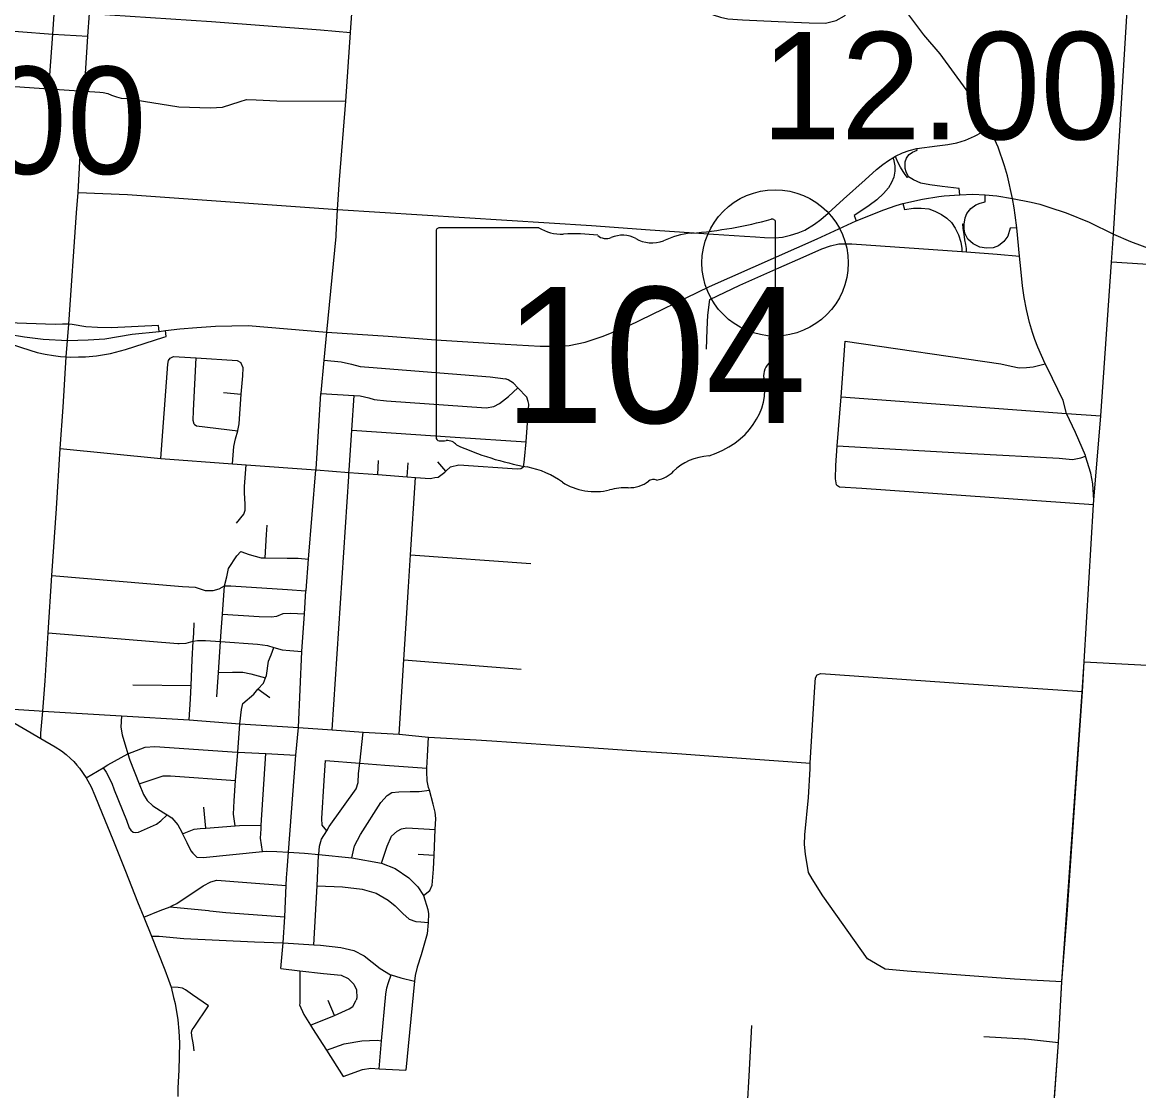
# Model space of a CAD drawing. Extents: x 1729596 to 1934326, y 644115 to 911751.
# Drawn here: x 1837334 to 1848780, y 690393 to 701344 of the extents above; entities that cross this region are included whole.
import ezdxf

# ---------------------------------------------------------------- set-up
doc = ezdxf.new("R2010")
doc.units = 0
for name, color, linetype in [('Default', 7, 'Continuous'), ('GM_X_City_Street', 7, 'Continuous'), ('GM_X_Interchange_Ramps', 7, 'Continuous'), ('GM_X_State_Route', 7, 'Continuous'), ('GM_X_State_Shield', 7, 'Continuous'), ('GM_X_Township', 7, 'Continuous')]:
    doc.layers.add(name, color=color, linetype=linetype)

msp = doc.modelspace()

# ---------------------------------------------------------------- linework, layer by layer
at = {"layer": 'Default'}
msp.add_circle((1845052, 698878), 750, dxfattribs=at)
at = {"layer": 'GM_X_City_Street'}
for points in [[(1837972, 700651), (1838005, 701203), (1838022, 701436), (1838044, 701761), (1838066, 702059), (1838091, 702431), (1838138, 703097), (1838150, 703382), (1838207, 704127), (1838221, 704342), (1838260, 704956)], [(1840580, 699632), (1840586, 699731), (1840650, 700535), (1840697, 701240), (1840719, 701531), (1840765, 702254), (1840776, 702431), (1840844, 703924), (1840845, 703934), (1840845, 703937)], [(1837606, 700663), (1837647, 701224), (1837684, 701793)], [(1844254, 701476), (1844328, 701459), (1844417, 701420), (1844491, 701398), (1844567, 701381), (1844719, 701369), (1845083, 701352), (1845401, 701339), (1845570, 701334), (1845678, 701363), (1845765, 701410), (1845856, 701511), (1845928, 701618), (1845996, 701719), (1846051, 701790), (1846116, 701840)], [(1838022, 701436), (1839273, 701353), (1840392, 701267), (1840697, 701240)], [(1847992, 691508), (1848048, 692200), (1848097, 692948), (1848203, 694483), (1848221, 694789), (1848318, 696401), (1848321, 696445), (1848310, 696612), (1848289, 696722), (1848236, 696898), (1848234, 696903), (1848131, 697138), (1848040, 697335), (1848004, 697469), (1847840, 697807), (1847820, 697845), (1847746, 698014), (1847716, 698093), (1847691, 698166), (1847661, 698268), (1847628, 698400), (1847607, 698522), (1847590, 698642), (1847572, 698819), (1847558, 698947), (1847530, 699238), (1847515, 699368), (1847504, 699443), (1847487, 699540), (1847436, 699770), (1847403, 699874), (1847339, 700063), (1847254, 700253), (1847122, 700486), (1847011, 700656), (1846743, 701020), (1846578, 701216), (1846414, 701436)], [(1836005, 701328), (1836134, 701328), (1836481, 701303), (1836877, 701273), (1837020, 701267), (1837293, 701249), (1837647, 701224), (1838005, 701203)], [(1832974, 700971), (1836066, 700743), (1837256, 700687), (1837606, 700663), (1837971, 700637)], [(1837907, 699600), (1837933, 700105), (1837959, 700479), (1837971, 700637), (1837972, 700651)], [(1837971, 700637), (1838128, 700629), (1838164, 700626), (1838211, 700615), (1838247, 700599), (1838299, 700581), (1838346, 700567), (1838404, 700565), (1838938, 700479), (1839263, 700469), (1839387, 700474), (1839568, 700534), (1839632, 700552), (1839732, 700551), (1839942, 700541), (1840650, 700535)], [(1844738, 699151), (1844850, 699144), (1844944, 699139), (1845048, 699135), (1845128, 699143), (1845211, 699161), (1845287, 699186), (1845356, 699215), (1845456, 699275), (1845522, 699324), (1845597, 699389), (1845752, 699530), (1845977, 699730), (1846091, 699834), (1846156, 699888), (1846215, 699929), (1846258, 699954), (1846288, 699972), (1846357, 700005), (1846428, 700030), (1846505, 700050), (1846715, 700079), (1846823, 700092), (1846917, 700109), (1847003, 700135), (1847095, 700178), (1847175, 700218), (1847254, 700253)], [(1837809, 698250), (1837888, 699392), (1837907, 699600)], [(1837907, 699600), (1838413, 699580), (1840566, 699427), (1843171, 699261), (1843771, 699218), (1844419, 699173), (1844738, 699151)], [(1840566, 699427), (1840580, 699632)], [(1840552, 699166), (1840566, 699427)], [(1840165, 694117), (1840200, 694896), (1840226, 695280), (1840242, 695515), (1840243, 695519), (1840269, 695842), (1840344, 696756), (1840345, 696765), (1840396, 697539), (1840397, 697546), (1840429, 697881), (1840456, 698168), (1840551, 699148), (1840552, 699166)], [(1844348, 697993), (1844357, 698196), (1844364, 698341), (1844383, 698503), (1844690, 698650), (1845091, 698828), (1845340, 698936), (1845530, 699021), (1845621, 699053), (1845705, 699072)], [(1845705, 699072), (1845766, 699074), (1845839, 699074), (1846966, 698995), (1847016, 698991)], [(1847016, 698991), (1847329, 698966), (1847558, 698947)], [(1837783, 697914), (1837797, 698083), (1837809, 698250)], [(1845683, 696603), (1845670, 696663), (1845676, 696803), (1845690, 697002), (1845728, 697506), (1845770, 698077)], [(1845770, 698077), (1847365, 697845), (1847473, 697819), (1847553, 697804), (1847631, 697805), (1847697, 697812), (1847820, 697845)], [(1837525, 694003), (1837525, 694057), (1837543, 694284), (1837567, 694593), (1837600, 695085), (1837637, 695675), (1837683, 696361), (1837720, 696974), (1837752, 697400), (1837783, 697914)], [(1838754, 696874), (1838824, 697841), (1838832, 697879), (1838849, 697903)], [(1838849, 697903), (1838883, 697918), (1839115, 697904), (1839535, 697879), (1839575, 697856)], [(1839097, 697225), (1839086, 697262), (1839089, 697364), (1839115, 697904)], [(1840429, 697881), (1840602, 697865), (1840710, 697839), (1840798, 697816), (1840886, 697809), (1842130, 697710), (1842288, 697690)], [(1839488, 696819), (1839502, 696995), (1839519, 697073), (1839543, 697155), (1839545, 697159), (1839556, 697229), (1839579, 697533), (1839593, 697719), (1839598, 697804), (1839575, 697856)], [(1842473, 696787), (1842477, 696809), (1842484, 696865), (1842498, 697045), (1842526, 697430), (1842521, 697458), (1842506, 697502), (1842413, 697599), (1842369, 697644), (1842314, 697681), (1842288, 697690)], [(1839398, 697548), (1839579, 697533)], [(1840396, 697539), (1840736, 697519), (1840797, 697515), (1840885, 697494), (1840941, 697479), (1841067, 697463), (1842091, 697392), (1842168, 697405), (1842226, 697436), (1842317, 697509), (1842413, 697599)], [(1840680, 696688), (1840683, 696731), (1840684, 696752), (1840712, 697164), (1840736, 697519)], [(1845728, 697506), (1848040, 697335), (1848393, 697309)], [(1839097, 697225), (1839121, 697209), (1839543, 697155)], [(1840712, 697164), (1841773, 697092), (1842498, 697045)], [(1837720, 696974), (1838754, 696874), (1839488, 696819), (1839628, 696809), (1840344, 696756), (1840346, 696756), (1840683, 696731), (1840978, 696709), (1841280, 696686), (1841366, 696680), (1841516, 696669), (1841532, 696671)], [(1845690, 697002), (1847065, 696923), (1847964, 696878), (1848102, 696864), (1848188, 696880), (1848236, 696898)], [(1840978, 696709), (1840986, 696853)], [(1841677, 696743), (1841593, 696840)], [(1839531, 696209), (1839606, 696304), (1839617, 696344), (1839618, 696406), (1839613, 696520), (1839610, 696586), (1839628, 696809)], [(1841280, 696686), (1841290, 696830)], [(1841532, 696671), (1841562, 696677), (1841598, 696683), (1841667, 696734), (1841677, 696743), (1841724, 696788), (1841810, 696807), (1842407, 696766), (1842445, 696771), (1842473, 696787)], [(1840510, 694093), (1840680, 696688)], [(1841198, 694046), (1841246, 694808), (1841294, 695559), (1841315, 695886), (1841366, 696680)], [(1845683, 696603), (1845714, 696584), (1845943, 696569), (1848318, 696401)], [(1839837, 696093), (1839837, 696093), (1839843, 696188)], [(1839824, 695855), (1839837, 696093)], [(1839336, 694532), (1839336, 694532), (1839346, 694680), (1839367, 694996), (1839374, 695100), (1839386, 695279), (1839406, 695569), (1839429, 695661), (1839446, 695747), (1839534, 695876), (1839573, 695919)], [(1839573, 695919), (1839660, 695890), (1839782, 695856), (1839824, 695855), (1840050, 695850), (1840162, 695852), (1840269, 695842)], [(1841315, 695886), (1842547, 695797)], [(1837637, 695675), (1838977, 695561), (1839107, 695553), (1839208, 695520), (1839247, 695519), (1839257, 695519)], [(1839257, 695519), (1839290, 695519), (1839353, 695538), (1839406, 695569), (1839471, 695568), (1840052, 695531), (1840242, 695515)], [(1839386, 695279), (1839761, 695255), (1839885, 695251), (1839943, 695258), (1840008, 695283), (1840082, 695286), (1840226, 695280)], [(1839091, 695083), (1839096, 695188)], [(1837600, 695085), (1838927, 694977), (1838940, 694977)], [(1838940, 694977), (1838943, 694977), (1839013, 694981), (1839086, 694999), (1839129, 695009), (1839211, 695006), (1839367, 694996), (1839746, 694971), (1839848, 694956), (1839914, 694934), (1839998, 694912), (1840076, 694906), (1840200, 694896)], [(1839046, 694193), (1839059, 694405), (1839066, 694545), (1839076, 694809), (1839086, 694999), (1839091, 695079), (1839091, 695083)], [(1839516, 693107), (1839500, 693227), (1839505, 693363), (1839518, 693573), (1839542, 693864), (1839565, 694153), (1839580, 694300), (1839594, 694360), (1839706, 694458), (1839750, 694507), (1839805, 694569), (1839827, 694625), (1839837, 694649), (1839857, 694795), (1839884, 694859), (1839914, 694934)], [(1841246, 694808), (1842449, 694714)], [(1848221, 694789), (1849057, 694744), (1849826, 694689), (1850056, 694666), (1850187, 694655), (1850289, 694618), (1850349, 694573), (1850391, 694510), (1850425, 694430), (1850437, 694368), (1850414, 694078), (1850400, 693765)], [(1839346, 694680), (1839490, 694682), (1839593, 694682), (1839678, 694665), (1839752, 694646), (1839827, 694625)], [(1845413, 693751), (1845420, 693862), (1845460, 694532), (1845465, 694624), (1845483, 694654), (1845521, 694669), (1846984, 694568), (1848203, 694483)], [(1838468, 694552), (1839066, 694545)], [(1839329, 694429), (1839336, 694532)], [(1839872, 694418), (1839750, 694507)], [(1836978, 694320), (1837525, 694003), (1837671, 693919), (1837735, 693875), (1837782, 693839), (1837829, 693798), (1837861, 693766), (1837891, 693730), (1837919, 693697), (1837988, 693600), (1838039, 693506), (1838078, 693420), (1838152, 693235), (1838261, 692967), (1838390, 692642), (1838515, 692330), (1838580, 692171), (1838658, 691975), (1838795, 691631), (1838833, 691530), (1838859, 691453), (1838885, 691349), (1838900, 691285), (1838928, 691120), (1838940, 691004), (1838945, 690884), (1838939, 690604), (1838929, 690423), (1838927, 690333)], [(1836978, 694320), (1837505, 694286)], [(1837505, 694286), (1837543, 694284), (1838349, 694235), (1839046, 694193), (1839565, 694153), (1840165, 694117), (1840510, 694093), (1840828, 694069), (1841198, 694046), (1841497, 694017), (1841987, 693988)], [(1838349, 694235), (1838345, 694118), (1838358, 694040), (1838417, 693846), (1838437, 693780), (1838533, 693538), (1838576, 693430), (1838612, 693366), (1838673, 693312), (1838785, 693240), (1838818, 693220), (1838865, 693190), (1838928, 693117), (1838968, 693042), (1838976, 693026), (1839022, 692936), (1839063, 692852), (1839081, 692826), (1839123, 692786)], [(1840044, 692575), (1840049, 692657), (1840063, 692837), (1840138, 693832), (1840165, 694117)], [(1840323, 691887), (1840356, 692494), (1840372, 692805), (1840373, 692814), (1840380, 692899), (1840402, 692971), (1840455, 693057), (1840481, 693100), (1840756, 693487), (1840776, 693552), (1840782, 693644), (1840793, 693749), (1840828, 694069)], [(1841448, 692392), (1841512, 692443), (1841536, 692498), (1841548, 692662), (1841555, 692806), (1841568, 693071), (1841574, 693183), (1841566, 693249), (1841547, 693330), (1841507, 693472), (1841499, 693502), (1841485, 693568), (1841480, 693666), (1841482, 693697), (1841488, 693820), (1841497, 694017)], [(1841987, 693988), (1842147, 693979), (1842550, 693953), (1843147, 693910)], [(1837988, 693600), (1838164, 693702), (1838209, 693734), (1838417, 693846), (1838592, 693915), (1838692, 693922), (1839535, 693864), (1839542, 693864), (1839832, 693849), (1840138, 693832)], [(1843147, 693910), (1843388, 693893), (1843674, 693874)], [(1843674, 693874), (1844049, 693850), (1844374, 693824), (1845183, 693768), (1845413, 693751)], [(1839795, 692843), (1839775, 692981), (1839781, 693077), (1839783, 693115), (1839832, 693849)], [(1840455, 693057), (1840409, 693113), (1840403, 693183), (1840429, 693572), (1840441, 693777)], [(1840441, 693777), (1840793, 693749), (1841052, 693729), (1841482, 693697)], [(1847676, 691527), (1847506, 691537), (1846406, 691618), (1846179, 691637), (1845998, 691744), (1845543, 692389), (1845432, 692563), (1845396, 692630), (1845365, 692816), (1845353, 692917), (1845358, 693015), (1845396, 693399), (1845412, 693692), (1845413, 693751)], [(1838164, 693702), (1838193, 693657), (1838251, 693544), (1838277, 693476), (1838402, 693164), (1838430, 693088), (1838447, 693062), (1838470, 693044), (1838498, 693040), (1838525, 693043), (1838709, 693126), (1838755, 693158), (1838818, 693220)], [(1838533, 693538), (1838778, 693619), (1838854, 693621), (1839518, 693573)], [(1840712, 692781), (1840740, 692902), (1840802, 693020), (1841011, 693346), (1841073, 693418), (1841121, 693448), (1841193, 693455), (1841311, 693459), (1841401, 693459), (1841507, 693472)], [(1839214, 693085), (1839193, 693300)], [(1838976, 693026), (1839094, 693073), (1839158, 693081), (1839214, 693085), (1839516, 693107), (1839562, 693111), (1839783, 693115)], [(1841018, 692725), (1841074, 692899), (1841120, 693001), (1841178, 693054), (1841222, 693076), (1841276, 693086), (1841568, 693071)], [(1839123, 692786), (1839187, 692783), (1839795, 692843), (1839837, 692847), (1839943, 692843), (1840063, 692837), (1840228, 692828), (1840373, 692814), (1840712, 692781), (1841018, 692725), (1841157, 692669), (1841298, 692573), (1841388, 692483), (1841448, 692392), (1841491, 692249)], [(1841391, 692816), (1841555, 692806)], [(1838868, 692287), (1838918, 692311), (1839188, 692492), (1839266, 692534), (1839328, 692551), (1839634, 692526), (1840039, 692497)], [(1839985, 691645), (1840007, 691907), (1840026, 692176), (1840039, 692497), (1840044, 692575)], [(1840356, 692494), (1840615, 692481), (1840818, 692457), (1840962, 692416), (1841086, 692346), (1841157, 692288), (1841235, 692210), (1841301, 692150), (1841367, 692126), (1841420, 692122), (1841495, 692116)], [(1838580, 692171), (1838748, 692240), (1838848, 692277), (1838868, 692287)], [(1838848, 692277), (1839241, 692238), (1839257, 692237)], [(1839257, 692237), (1839419, 692220), (1840026, 692176)], [(1841491, 692249), (1841497, 692207), (1841495, 692116), (1841486, 692002), (1841458, 691904), (1841423, 691784), (1841383, 691659), (1841361, 691573), (1841354, 691516), (1841267, 690603)], [(1838658, 691975), (1838736, 691975), (1838991, 691954), (1839714, 691918), (1840007, 691907)], [(1840007, 691907), (1840323, 691887), (1840391, 691883), (1840598, 691859), (1840734, 691830), (1840838, 691776), (1841003, 691646), (1841109, 691580), (1841115, 691579), (1841215, 691549), (1841354, 691516)], [(1839985, 691645), (1840180, 691622), (1840421, 691595), (1840603, 691578), (1840674, 691543), (1840731, 691486), (1840761, 691427), (1840765, 691343), (1840757, 691319)], [(1840180, 691622), (1840178, 691287), (1840176, 691271), (1840220, 691175), (1840289, 691065), (1840310, 691031), (1840451, 690808), (1840622, 690537)], [(1840991, 690618), (1841017, 690902), (1841060, 691381), (1841071, 691447), (1841088, 691501), (1841115, 691579)], [(1847992, 691508), (1847676, 691527)], [(1847773, 688206), (1847853, 689404), (1847959, 690888), (1847992, 691508)], [(1839095, 690800), (1839088, 690862), (1839073, 690954), (1839068, 690993), (1839076, 691018), (1839094, 691044), (1839244, 691262), (1839080, 691376), (1839006, 691427), (1838976, 691443), (1838933, 691451), (1838859, 691453)], [(1840289, 691065), (1840533, 691163), (1840573, 691179), (1840686, 691232), (1840724, 691257), (1840757, 691319)], [(1840533, 691163), (1840469, 691317)], [(1844769, 690248), (1844787, 690541), (1844815, 691061)], [(1840451, 690808), (1840634, 690874), (1840815, 690903), (1840971, 690909), (1841017, 690902)], [(1847192, 690947), (1847607, 690924), (1847619, 690923)], [(1847619, 690923), (1847959, 690888)], [(1840622, 690537), (1840823, 690610), (1840907, 690623), (1840991, 690618), (1841267, 690603)]]:
    msp.add_lwpolyline(points, dxfattribs=at)
at = {"layer": 'GM_X_Interchange_Ramps'}
for points in [[(1846945, 699577), (1846938, 699641), (1846765, 699663), (1846638, 699677), (1846546, 699697), (1846472, 699728), (1846419, 699762), (1846396, 699810), (1846386, 699845), (1846384, 699877), (1846386, 699915), (1846399, 699951), (1846412, 699971), (1846428, 699988), (1846461, 700014), (1846508, 700033), (1846505, 700050)], [(1846258, 699954), (1846266, 699943), (1846281, 699873), (1846281, 699818), (1846268, 699758), (1846244, 699703), (1846215, 699646), (1846164, 699588), (1846094, 699526), (1846017, 699465), (1845932, 699407), (1845862, 699363), (1845884, 699310)], [(1846419, 699762), (1846409, 699754), (1846385, 699785), (1846365, 699815), (1846337, 699860), (1846311, 699911), (1846293, 699953), (1846288, 699972)], [(1846362, 699486), (1846378, 699424), (1846472, 699439), (1846551, 699439), (1846629, 699431), (1846691, 699409), (1846757, 699375), (1846814, 699337), (1846859, 699292), (1846899, 699235), (1846931, 699167), (1846957, 699090), (1846965, 699027), (1846966, 698995)], [(1847530, 699238), (1847463, 699233), (1847437, 699152), (1847397, 699097), (1847344, 699052), (1847288, 699033), (1847220, 699029), (1847152, 699039), (1847082, 699073), (1847027, 699120), (1846999, 699182), (1846991, 699229), (1846991, 699275), (1847001, 699341), (1847018, 699386), (1847059, 699435), (1847110, 699473), (1847156, 699490), (1847207, 699503), (1847207, 699575)], [(1847016, 698991), (1847016, 699027), (1847007, 699068), (1846999, 699115), (1846989, 699171), (1846980, 699231), (1846978, 699277), (1846991, 699275)], [(1837809, 698250), (1837746, 698251), (1837671, 698247), (1836983, 698269), (1836907, 698274), (1836907, 698274), (1836894, 698208)], [(1838736, 698176), (1838730, 698238), (1838244, 698211), (1838105, 698217), (1837985, 698224), (1837843, 698247), (1837809, 698250)], [(1836998, 698189), (1836990, 698128), (1837045, 698112), (1837147, 698068), (1837326, 698010), (1837486, 697958), (1837567, 697942), (1837652, 697930), (1837726, 697920), (1837783, 697914)], [(1837783, 697914), (1837826, 697911), (1837908, 697914), (1837981, 697914), (1838095, 697924), (1838239, 697950), (1838393, 697992), (1838786, 698118), (1838807, 698122), (1838802, 698184)]]:
    msp.add_lwpolyline(points, dxfattribs=at)
at = {"layer": 'GM_X_State_Route'}
for points in [[(1837337, 698123), (1837355, 698120), (1837549, 698097), (1837797, 698083), (1838008, 698088), (1838180, 698099), (1838460, 698147), (1838736, 698176), (1838802, 698184), (1838950, 698202), (1839123, 698215), (1839313, 698229), (1839649, 698235), (1840456, 698168), (1841086, 698127), (1841574, 698089), (1842285, 698044), (1842644, 698023), (1842768, 698026), (1842941, 698030), (1843103, 698066), (1843290, 698128), (1843550, 698233), (1844378, 698637), (1845484, 699125), (1845884, 699310), (1846166, 699421), (1846293, 699465), (1846362, 699486), (1846562, 699530), (1846732, 699560), (1846785, 699564)], [(1846785, 699564), (1846945, 699577), (1847080, 699582), (1847207, 699575), (1847327, 699565), (1847487, 699540), (1847679, 699502), (1847767, 699479), (1847857, 699451), (1848037, 699391), (1848271, 699295), (1848520, 699171), (1848697, 699099), (1849026, 698973), (1849371, 698873), (1849638, 698825), (1849895, 698797), (1849986, 698787), (1849994, 698783)], [(1833124, 698141), (1833175, 698158), (1833697, 698346), (1833859, 698394), (1833988, 698430), (1834212, 698482), (1834532, 698523), (1834832, 698541), (1835193, 698533), (1835376, 698513), (1835498, 698487), (1836060, 698386), (1836894, 698208), (1836998, 698189), (1837208, 698145), (1837337, 698123)]]:
    msp.add_lwpolyline(points, dxfattribs=at)
at = {"layer": 'GM_X_State_Shield'}
for p, q in [((1845057, 698186), (1845057, 699291)), ((1841577, 699203), (1841577, 697089)), ((1842630, 699239), (1841611, 699239)), ((1845057, 698186), (1845057, 698186))]:
    msp.add_line(p, q, dxfattribs=at)
for centre, major_axis, start_param, end_param in [((1843817, 702120), (3691, 0), 4.814394, 5.042369), ((1845018, 699296), (38.7, 0), 6.141152, 7.989035), ((1841617, 699207), (40.3, 0), 1.712693, 3.28349), ((1842873, 699484), (391, 0), 4.042523, 4.731795), ((1843003, 698053), (1404, 0), 1.404758, 1.657858), ((1843321, 699218), (113, 0), 3.836095, 5.185415), ((1843487, 698974), (235, 0), 0.950623, 2.079405), ((1844288, 698594), (743, 0), 1.699011, 2.107814), ((1843790, 699309), (282, 0), 4.081561, 5.145723), ((1845048, 698105), (60, 0), 1.883978, 3.671073), ((1845016, 698182), (41.5, 0), 5.05454, 6.418171), ((1844667, 697965), (360, 0), 5.934695, 6.695948), ((1845196, 697723), (262, 0), 2.387724, 3.262537), ((1844024, 697583), (923, 0), 5.101752, 6.440018), ((1841617, 697085), (40.7, 0), 3.00124, 4.508301), ((1841623, 697301), (310, 0), 4.665946, 4.897461), ((1841687, 696967), (112, 0), 0.519207, 1.627899), ((1843100, 698866), (2665, 0), 4.195997, 4.488961), ((1844413, 696496), (506, 0), 1.647645, 2.488434), ((1842305, 696140), (834, 0), 0.823519, 1.323587), ((1843773, 696885), (298, 0), 4.937069, 5.64225), ((1843207, 696957), (529, 0), 4.026481, 4.996735), ((1843551, 696799), (282, 0), 4.691044, 5.507374), ((1843807, 696594), (79.4, 0), 1.147584, 2.315152), ((1843513, 696226), (435, 0), 1.495662, 1.94098)]:
    msp.add_ellipse(centre, major_axis=major_axis, ratio=0.8, start_param=start_param, end_param=end_param, dxfattribs=at)
at = {"layer": 'GM_X_Township'}
for points in [[(1865166, 697644), (1862555, 697842), (1861818, 697909), (1861731, 697912), (1861625, 697914), (1861145, 697954), (1857989, 698197), (1857145, 698259), (1855252, 698403), (1851851, 698657), (1851445, 698688), (1851304, 698698), (1851066, 698715), (1850573, 698753), (1850226, 698773), (1849986, 698787), (1849895, 698797), (1848502, 698887), (1848520, 699171), (1848714, 702305)], [(1847206, 680290), (1847350, 682131), (1847361, 682239), (1847404, 682821), (1847404, 682857), (1847472, 683572), (1847484, 683798), (1847618, 685474), (1847648, 686168), (1847667, 686490), (1847707, 686929), (1847728, 687165), (1847787, 688183), (1847788, 688204), (1847850, 689401), (1847959, 690888), (1847991, 691512), (1848200, 694479), (1848221, 694789), (1848318, 696401), (1848321, 696445), (1848393, 697309), (1848502, 698887)]]:
    msp.add_lwpolyline(points, dxfattribs=at)

# ---------------------------------------------------------------- texts
at = {"layer": 'Default'}
for s, p in [('12.00', (1844909, 700145)), ('10.00', (1834928, 699790))]:
    msp.add_text(s, height=1100, dxfattribs=at).set_placement(p)
at = {"layer": 'GM_X_State_Shield'}
msp.add_text('104', height=1392.2, dxfattribs=at).set_placement((1842268, 697238))

doc.saveas('drawing.dxf')
